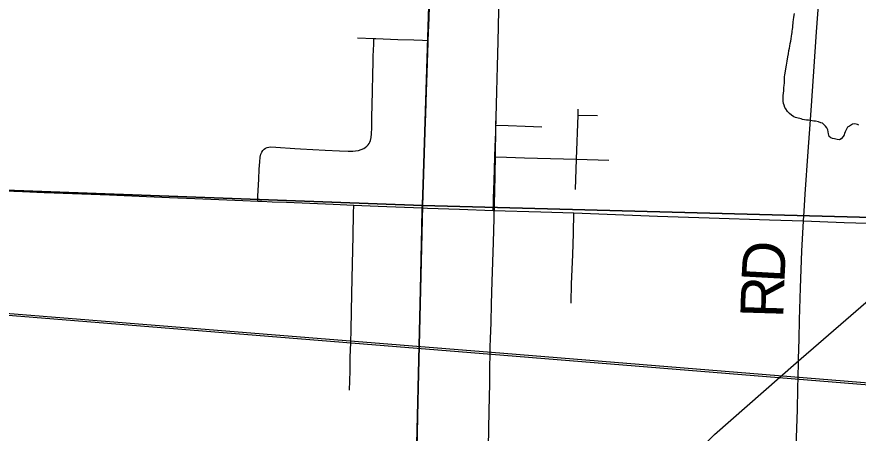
# Model space of a CAD drawing. Extents: x 2.4 to 73.1, y 4.5 to 25.6.
# Drawn here: x 43.336 to 43.893, y 22.992 to 23.267 of the extents above; entities that cross this region are included whole.
import ezdxf

# ---------------------------------------------------------------- set-up
doc = ezdxf.new("R2010")
doc.units = 0
for name, color, linetype in [('GM_X_City_Street', 7, 'Continuous'), ('GM_X_County_Road', 7, 'Continuous'), ('GM_X_Minor_River', 7, 'Continuous'), ('GM_X_Rail_Line', 7, 'Continuous'), ('GM_X_Section', 7, 'Continuous'), ('GM_X_State_Route', 7, 'Continuous'), ('GM_X_Township_Road', 7, 'Continuous'), ('GM_X_Township_Road_Text', 7, 'Continuous'), ('GM_X_US_Route', 7, 'Continuous')]:
    doc.layers.add(name, color=color, linetype=linetype)

msp = doc.modelspace()

# ---------------------------------------------------------------- linework, layer by layer
at = {"layer": 'GM_X_City_Street'}
msp.add_line((43.70739, 23.20197), (43.7202, 23.20155), dxfattribs=at)
for points in [[(43.49567, 23.14502), (43.49576, 23.14778), (43.49578, 23.1484), (43.49631, 23.15958), (43.49661, 23.16611), (43.49693, 23.17108), (43.49719, 23.17418), (43.49765, 23.17599), (43.49831, 23.17739), (43.49901, 23.17842), (43.49984, 23.17935), (43.50082, 23.18011), (43.50195, 23.18058), (43.50287, 23.18075), (43.50412, 23.18083), (43.50754, 23.18071), (43.52025, 23.17986), (43.52398, 23.17961), (43.54014, 23.17876), (43.54977, 23.17836), (43.55536, 23.1781), (43.55847, 23.17805), (43.56033, 23.17822), (43.56216, 23.1786), (43.56394, 23.17915), (43.56566, 23.17989), (43.56672, 23.18054), (43.56769, 23.18131), (43.56854, 23.18221), (43.56925, 23.18323), (43.56968, 23.18406), (43.57011, 23.18522), (43.57054, 23.18704), (43.57086, 23.18951), (43.57109, 23.19355), (43.57113, 23.20039), (43.57139, 23.21749), (43.57175, 23.22899), (43.57193, 23.23676), (43.57201, 23.2408), (43.57229, 23.24887), (43.57242, 23.25259)], [(43.56164, 23.25302), (43.57242, 23.25259), (43.57365, 23.25254), (43.58827, 23.25198), (43.59884, 23.25163), (43.60444, 23.25142), (43.60839, 23.25127)], [(43.65134, 23.13892), (43.6514, 23.14211), (43.6515, 23.14707), (43.65192, 23.15854), (43.65236, 23.17427), (43.65254, 23.18119), (43.6529, 23.1905), (43.65305, 23.19529), (43.65347, 23.20758)], [(43.70565, 23.15261), (43.70636, 23.17282), (43.70739, 23.20197), (43.70753, 23.2058)], [(43.65305, 23.19529), (43.66121, 23.19494), (43.6724, 23.19451), (43.68337, 23.19405)], [(43.65236, 23.17427), (43.65996, 23.1741), (43.67197, 23.17375), (43.70636, 23.17282), (43.72778, 23.17212)], [(43.55619, 23.01997), (43.5564, 23.02618), (43.55667, 23.0327), (43.55683, 23.04171), (43.55706, 23.05134), (43.55734, 23.06004), (43.55779, 23.08367), (43.55819, 23.10356), (43.55864, 23.12189), (43.55902, 23.1371), (43.55915, 23.1424)], [(43.70279, 23.07756), (43.7028, 23.07787), (43.7031, 23.09027), (43.70385, 23.10948), (43.70425, 23.12374), (43.70449, 23.13722)]]:
    msp.add_lwpolyline(points, dxfattribs=at)
at = {"layer": 'GM_X_County_Road'}
for points in [[(43.65487, 23.26251), (43.65536, 23.28317), (43.65581, 23.30585), (43.65625, 23.32418), (43.65662, 23.33754), (43.65687, 23.35028), (43.65694, 23.35837), (43.65702, 23.36521), (43.65713, 23.37763), (43.65716, 23.38111)], [(43.6479, 22.97095), (43.6484, 22.99425), (43.64871, 23.00637), (43.64903, 23.02439), (43.64914, 23.03745), (43.64922, 23.0414), (43.64923, 23.04459), (43.64929, 23.04864), (43.64954, 23.05388), (43.64985, 23.06475), (43.65024, 23.07717), (43.65064, 23.09178), (43.65139, 23.11756), (43.65184, 23.13372), (43.65246, 23.16138), (43.65309, 23.19183), (43.65376, 23.21761), (43.65408, 23.23439), (43.65461, 23.25054), (43.65482, 23.26049), (43.65487, 23.26251)]]:
    msp.add_lwpolyline(points, dxfattribs=at)
at = {"layer": 'GM_X_Minor_River'}
for points in [[(43.84576, 23.20429), (43.84465, 23.20602), (43.84409, 23.20698), (43.84354, 23.20851), (43.84318, 23.20965), (43.84301, 23.21117), (43.84285, 23.21289), (43.84288, 23.21479), (43.8431, 23.21649), (43.84331, 23.21801), (43.84334, 23.21991), (43.84356, 23.22161), (43.84377, 23.22313), (43.84379, 23.22427), (43.84382, 23.22579), (43.84384, 23.22712), (43.84405, 23.22864), (43.8451, 23.23489), (43.84552, 23.23754), (43.84595, 23.24038), (43.84636, 23.24247), (43.84678, 23.24455), (43.84718, 23.24625), (43.84739, 23.24758), (43.84761, 23.24928), (43.84801, 23.2508), (43.84823, 23.25232), (43.84845, 23.25402), (43.84866, 23.25535), (43.84887, 23.25648), (43.84888, 23.25762), (43.84909, 23.25857), (43.8493, 23.26009), (43.84932, 23.26142), (43.84953, 23.26255), (43.84955, 23.26369), (43.84976, 23.26483), (43.84998, 23.26673), (43.8504, 23.26919)], [(43.89297, 23.19536), (43.89203, 23.19576), (43.89032, 23.19616), (43.8888, 23.196), (43.88688, 23.19451), (43.88553, 23.19396), (43.88475, 23.19264), (43.88396, 23.19076), (43.88357, 23.18981), (43.88336, 23.18887), (43.88258, 23.18774), (43.88123, 23.18624), (43.88008, 23.1855), (43.87856, 23.18571), (43.87686, 23.18631), (43.87553, 23.18652), (43.87439, 23.18692), (43.87326, 23.1877), (43.87291, 23.1896), (43.87274, 23.19094), (43.87239, 23.19227), (43.87183, 23.19342), (43.8709, 23.19458), (43.86978, 23.19573), (43.86884, 23.19651), (43.86789, 23.1969), (43.86638, 23.1975), (43.8643, 23.19791), (43.86316, 23.19793), (43.86202, 23.19814), (43.86088, 23.19835), (43.85974, 23.19856), (43.85841, 23.19858), (43.85708, 23.19879), (43.85576, 23.199), (43.85481, 23.1994), (43.85386, 23.1996), (43.85292, 23.19981), (43.85102, 23.20041), (43.85008, 23.2008), (43.84838, 23.20178), (43.84707, 23.20294), (43.84576, 23.20429)]]:
    msp.add_lwpolyline(points, dxfattribs=at)
at = {"layer": 'GM_X_Rail_Line'}
for points in [[(43.70323, 22.77251), (43.70543, 22.81106), (43.70847, 22.84409), (43.7176, 22.87712), (43.72802, 22.89668), (43.74627, 22.93189), (43.76582, 22.95884), (43.79754, 22.99057), (43.85142, 23.03794), (43.95657, 23.12922), (44.10734, 23.25918), (44.24204, 23.37523), (44.26159, 23.39131), (44.2794, 23.40827), (44.30374, 23.43869), (44.32503, 23.47564), (44.34067, 23.51345), (44.34979, 23.5504), (44.3537, 23.59734), (44.35414, 23.62516), (44.35805, 23.94419)], [(43.14232, 23.08596), (43.65014, 23.04512), (44.14605, 23.00481), (44.25493, 22.99611), (44.39302, 22.98572), (44.59909, 22.96782), (44.64238, 22.96344), (44.75179, 22.94321)], [(43.14222, 23.08472), (43.65005, 23.04388), (44.144, 23.00358), (44.25483, 22.9948), (44.39292, 22.98448), (44.59837, 22.96628), (44.6422, 22.96221), (44.75155, 22.9419)]]:
    msp.add_lwpolyline(points, dxfattribs=at)
at = {"layer": 'GM_X_Section'}
for points in [[(43.11987, 23.65348), (43.62032, 23.64222), (43.60452, 23.14206), (43.10708, 23.16045)], [(43.62032, 23.64222), (44.1136, 23.63244), (44.10795, 23.12864), (43.60452, 23.14206)], [(43.10708, 23.16045), (43.60452, 23.14206), (43.59269, 22.64124), (43.09612, 22.6562), (43.10673, 23.15344)], [(44.10795, 23.12864), (44.09218, 22.62982), (43.8414, 22.62778), (43.59269, 22.64124), (43.60452, 23.14206)]]:
    msp.add_lwpolyline(points, close=True, dxfattribs=at)
at = {"layer": 'GM_X_State_Route'}
for points in [[(43.19741, 23.1568), (43.20342, 23.15658), (43.24748, 23.15481), (43.26483, 23.15418), (43.28138, 23.15359), (43.29971, 23.15287), (43.34009, 23.1514), (43.35435, 23.15077), (43.35485, 23.15075)], [(43.35485, 23.15075), (43.3976, 23.14912), (43.42214, 23.14798), (43.43736, 23.14734), (43.45413, 23.14664), (43.46998, 23.14604), (43.48582, 23.14537), (43.49567, 23.14502), (43.49825, 23.14492), (43.50524, 23.14463)], [(43.50524, 23.14463), (43.51471, 23.14423), (43.54547, 23.14298), (43.55915, 23.1424), (43.57528, 23.14171), (43.60442, 23.14056)], [(43.60442, 23.14056), (43.60791, 23.14042), (43.62904, 23.13974), (43.65134, 23.13892), (43.68279, 23.1379), (43.70449, 23.13722), (43.72101, 23.13656), (43.75985, 23.1351), (43.79403, 23.13404), (43.83381, 23.13264), (43.85647, 23.13188)], [(43.85647, 23.13188), (43.88334, 23.13096), (43.91441, 23.12992)]]:
    msp.add_lwpolyline(points, dxfattribs=at)
at = {"layer": 'GM_X_Township_Road'}
for points in [[(43.86496, 23.25705), (43.86663, 23.28058), (43.86831, 23.30445), (43.86905, 23.31437), (43.87011, 23.32894), (43.87173, 23.34939), (43.87422, 23.38349), (43.87566, 23.40301), (43.87647, 23.4148), (43.87879, 23.44673), (43.87962, 23.45882), (43.88128, 23.4827), (43.88238, 23.4982), (43.88366, 23.51524), (43.88653, 23.55305), (43.88864, 23.58188), (43.89119, 23.6166), (43.89142, 23.62051), (43.89162, 23.62386), (43.89182, 23.62712), (43.892, 23.63026), (43.89212, 23.6346), (43.89211, 23.63508)], [(43.85647, 23.13188), (43.85682, 23.13846), (43.8575, 23.14964), (43.85952, 23.17789), (43.86027, 23.18969), (43.86136, 23.2049), (43.86321, 23.23066), (43.86496, 23.25705)], [(43.85306, 23.03758), (43.85313, 23.04064), (43.85343, 23.05369), (43.85377, 23.06643), (43.85437, 23.08756), (43.85538, 23.11182), (43.85647, 23.13188)], [(43.8447, 22.79595), (43.84535, 22.79686), (43.8457, 22.79758), (43.8458, 22.79788), (43.84589, 22.79829), (43.84613, 22.81787), (43.84628, 22.82658), (43.84684, 22.84211), (43.84738, 22.85423), (43.84816, 22.87099), (43.8485, 22.88248), (43.84931, 22.90703), (43.85002, 22.93002), (43.85029, 22.93748), (43.85098, 22.96047), (43.85159, 22.98222), (43.85233, 23.00707), (43.85264, 23.02075), (43.85306, 23.03758)]]:
    msp.add_lwpolyline(points, dxfattribs=at)
at = {"layer": 'GM_X_US_Route'}
for points in [[(43.6089, 23.26618), (43.60911, 23.27368), (43.61071, 23.31092)], [(43.60442, 23.14056), (43.60447, 23.14247), (43.6047, 23.1493), (43.60515, 23.16079), (43.60583, 23.17818), (43.60636, 23.19184), (43.60669, 23.20272), (43.60722, 23.21762), (43.6077, 23.22973), (43.60834, 23.24993), (43.60839, 23.25127), (43.6089, 23.26618)], [(43.59831, 22.85182), (43.59861, 22.86568), (43.59938, 22.89829), (43.59948, 22.9045), (43.59981, 22.92626), (43.59998, 22.93806), (43.60033, 22.95079), (43.60043, 22.9546), (43.6007, 22.96446), (43.60084, 22.97315), (43.60125, 22.99117), (43.60172, 23.01448), (43.60225, 23.04462), (43.6025, 23.05704), (43.60333, 23.0965), (43.60387, 23.11762), (43.60408, 23.12694), (43.60442, 23.14056)]]:
    msp.add_lwpolyline(points, dxfattribs=at)

# ---------------------------------------------------------------- texts
at = {"layer": 'GM_X_Township_Road_Text'}
for s, rotation, p in [('D', 86.8456, (43.84367, 23.09055)), ('R', 88.302, (43.84298, 23.06742))]:
    msp.add_text(s, height=0.02841, rotation=rotation, dxfattribs=at).set_placement(p)

doc.saveas('drawing.dxf')
